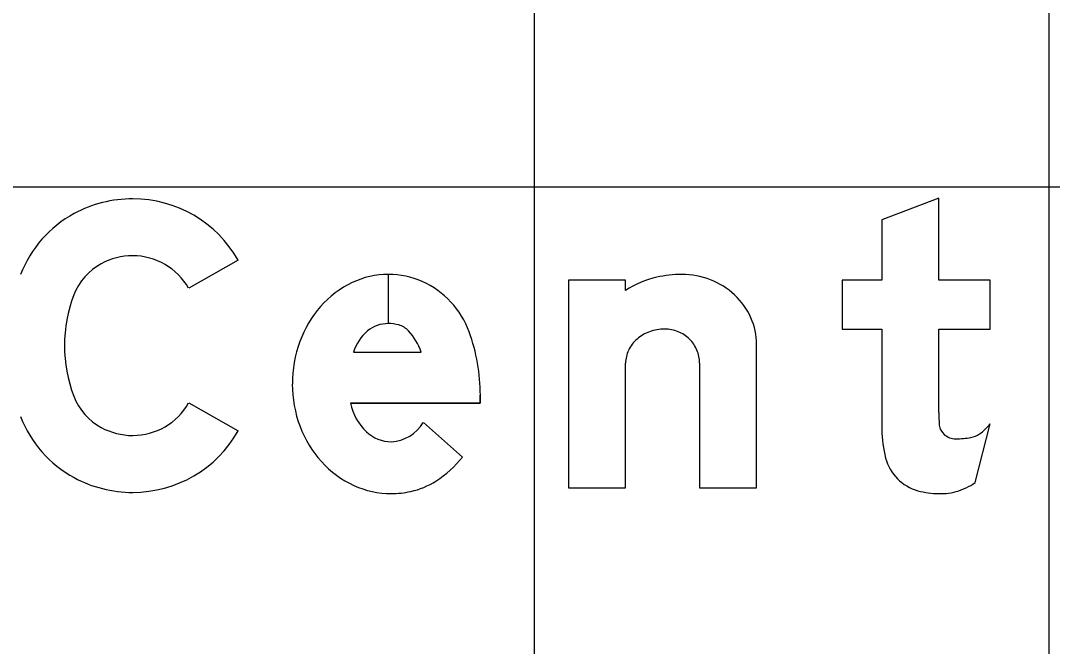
# Model space of a CAD drawing. Extents: x 2193008 to 2198143, y 1236112 to 1237864.
# Drawn here: x 2194793.69 to 2194797.701, y 1237207.318 to 1237209.752 of the extents above; entities that cross this region are included whole.
import ezdxf

# ---------------------------------------------------------------- set-up
doc = ezdxf.new("R2010")
doc.units = 0
for name, color, linetype in [('GSBWFILL', 7, 'Continuous'), ('GSCOLORFILL', 7, 'Continuous'), ('GSOUTLINE', 7, 'Continuous'), ('M-ROADS', 7, 'Continuous')]:
    doc.layers.add(name, color=color, linetype=linetype)

msp = doc.modelspace()

# ---------------------------------------------------------------- linework, layer by layer
at = {"layer": 'GSBWFILL'}
for p, q in [((2194795.1196, 1237208.7649), (2194795.1196, 1237208.5739)), ((2194795.1197, 1237208.5739), (2194795.1197, 1237208.7649)), ((2194794.9846, 1237208.4629), (2194795.2469, 1237208.4629)), ((2194796.3298, 1237208.4201), (2194796.3298, 1237207.9345)), ((2194795.2557, 1237208.1886), (2194795.4073, 1237208.0544)), ((2194797.4009, 1237207.9551), (2194797.4592, 1237208.1843))]:
    msp.add_line(p, q, dxfattribs=at)
for points in [[(2194797.2599, 1237208.2279), (2194797.2599, 1237208.5518), (2194797.4592, 1237208.5518), (2194797.4592, 1237208.7428), (2194797.2599, 1237208.7428), (2194797.2599, 1237209.0611), (2194797.0384, 1237208.9771), (2194797.0384, 1237208.7428), (2194796.8834, 1237208.7428), (2194796.8834, 1237208.5518), (2194797.0384, 1237208.5518), (2194797.0384, 1237208.161)], [(2194794.5361, 1237208.8201), (2194794.3435, 1237208.711)], [(2194796.0419, 1237208.7028), (2194796.0419, 1237208.7428), (2194795.8205, 1237208.7428), (2194795.8205, 1237207.9345), (2194796.0419, 1237207.9345), (2194796.0419, 1237208.4201)], [(2194796.3298, 1237207.9345), (2194796.5513, 1237207.9345), (2194796.5513, 1237208.493)], [(2194795.4772, 1237208.2952), (2194795.4772, 1237208.2636), (2194794.9719, 1237208.2636)], [(2194794.3435, 1237208.2652), (2194794.5361, 1237208.156)]]:
    msp.add_lwpolyline(points, dxfattribs=at)
for centre, major_axis, ratio, start_param, end_param in [((2194794.1259, 1237208.5807), (0, 0.4785), 0.999998, 0, 0.495249), ((2194794.1259, 1237208.5877), (0, 0.4715), 0.999998, 5.228016, 6.283185), ((2194794.1143, 1237208.6022), (0, 0.454), 0.999998, 0.495249, 1.205818), ((2194794.1259, 1237208.5807), (0, 0.257), 0.999998, 0, 0.495249), ((2194794.1259, 1237208.5877), (0, 0.25), 0.999998, 5.228016, 6.283185), ((2194794.1143, 1237208.6022), (0, 0.2325), 0.999998, 0.495249, 1.205818), ((2194795.1422, 1237208.3893), (0, 0.3806), 0.999998, 0.44196, 0.851746), ((2194795.1196, 1237208.4369), (0, 0.328), 0.999998, 0, 0.44196), ((2194795.1196, 1237208.4369), (0, 0.328), 0.999998, 5.868518, 6.283016), ((2194795.1113, 1237208.4239), (0, 0.3432), 0.999998, 5.061282, 5.861635), ((2194796.2561, 1237208.3665), (0, 0.3987), 0.999998, 0.235088, 0.567132), ((2194796.2599, 1237208.322), (0, 0.4429), 0.999998, 0, 0.219986), ((2194796.2599, 1237208.4532), (0, 0.3117), 0.999998, 5.914285, 6.283185), ((2194796.2674, 1237208.4726), (0, 0.2909), 0.999998, 5.532258, 5.914285), ((2194794.413, 1237208.4881), (0, 0.5523), 0.999998, 1.205818, 1.935775), ((2194796.279, 1237208.485), (0, 0.2739), 0.999998, 5.130076, 5.532258), ((2194795.1773, 1237208.3586), (0, 0.4273), 0.999998, 0.851746, 1.222943), ((2194795.1196, 1237208.4455), (0, 0.1284), 0.999998, 0, 0.684319), ((2194795.1196, 1237208.4251), (0, 0.1488), 0.999998, 6.008019, 6.282813), ((2194795.1375, 1237208.4884), (0, 0.083), 0.999998, 5.468651, 6.008019), ((2194796.297, 1237208.493), (0, 0.2542), 0.999998, 4.712389, 5.130076), ((2194795.151, 1237208.4123), (0, 0.174), 0.999998, 0.703138, 1.275447), ((2194795.0385, 1237208.395), (0, 0.2192), 0.999998, 5.027692, 5.468651), ((2194794.7576, 1237208.2952), (0, 0.7197), 0.999998, 4.712389, 5.061282), ((2194796.1864, 1237208.3985), (0, 0.1524), 0.999998, 0.345704, 0.715718), ((2194796.1938, 1237208.3779), (0, 0.1743), 0.999998, 0, 0.345704), ((2194796.1938, 1237208.4123), (0, 0.1399), 0.999998, 5.900624, 6.283185), ((2194796.1954, 1237208.4161), (0, 0.1358), 0.999998, 5.51227, 5.900624), ((2194795.2324, 1237208.3386), (0, 0.4859), 0.999998, 1.222943, 1.570796), ((2194796.175, 1237208.4117), (0, 0.1349), 0.999998, 0.715718, 1.126231), ((2194796.1977, 1237208.4185), (0, 0.1324), 0.999998, 5.115435, 5.51227), ((2194796.1573, 1237208.4201), (0, 0.1153), 0.999998, 1.126231, 1.570796), ((2194796.2014, 1237208.4201), (0, 0.1284), 0.999998, 4.712389, 5.115435), ((2194795.2178, 1237208.3386), (0, 0.4714), 0.999998, 1.570796, 1.928626), ((2194794.1143, 1237208.3739), (0, 0.2325), 0.999998, 1.935775, 2.646344), ((2194794.1259, 1237208.3885), (0, 0.25), 0.999998, 3.141593, 4.196762), ((2194795.1847, 1237208.3106), (0, 0.2179), 0.999998, 1.788032, 2.378697), ((2194794.1143, 1237208.3739), (0, 0.454), 0.999998, 1.935775, 2.646344), ((2194798.6461, 1237208.2279), (0, 1.3862), 0.999995, 1.570796, 1.606005), ((2194794.1259, 1237208.3955), (0, 0.257), 0.999998, 2.646344, 3.141593), ((2194795.1756, 1237208.3228), (0, 0.4263), 0.999998, 1.928626, 2.305123), ((2194795.1205, 1237208.2722), (0, 0.1589), 0.999998, 3.209537, 4.158837), ((2194797.3235, 1237208.1899), (0, 0.0637), 0.999995, 1.74085, 2.407828), ((2194797.3134, 1237208.293), (0, 0.1818), 0.999995, 3.756278, 4.071638), ((2194794.1259, 1237208.3885), (0, 0.4715), 0.999998, 3.141593, 4.196762), ((2194795.1332, 1237208.2577), (0, 0.1441), 0.999998, 2.383204, 3.128268), ((2194797.4681, 1237208.161), (0, 0.4297), 0.999995, 1.570796, 1.830698), ((2194797.3255, 1237208.1921), (0, 0.0667), 0.999995, 2.407828, 3.141593), ((2194797.3255, 1237208.4751), (0, 0.3497), 0.999995, 3.141593, 3.310762), ((2194797.3704, 1237208.2123), (0, 0.083), 0.999995, 3.310762, 3.756278), ((2194795.0827, 1237208.3087), (0, 0.4124), 0.999998, 3.710413, 4.047817), ((2194797.2267, 1237208.0968), (0, 0.1799), 0.999995, 1.830698, 2.869526), ((2194795.1486, 1237208.2985), (0, 0.3899), 0.999998, 2.305123, 2.711411), ((2194794.1259, 1237208.3955), (0, 0.4785), 0.999998, 2.646344, 3.141593), ((2194795.1313, 1237208.2607), (0, 0.3484), 0.999998, 2.711411, 3.141593), ((2194795.1408, 1237208.2179), (0, 0.3045), 0.999998, 3.35931, 3.710413), ((2194797.2528, 1237208.1729), (0, 0.2634), 0.999995, 3.427755, 3.738844), ((2194795.1313, 1237208.2607), (0, 0.3484), 0.999998, 3.141593, 3.35931), ((2194797.2599, 1237208.2155), (0, 0.3032), 0.999995, 2.869526, 3.141593), ((2194797.2599, 1237208.349), (0, 0.4367), 0.999995, 3.141593, 3.205734), ((2194797.2763, 1237208.0928), (0, 0.1799), 0.999995, 3.205734, 3.427755)]:
    msp.add_ellipse(centre, major_axis=major_axis, ratio=ratio, start_param=start_param, end_param=end_param, dxfattribs=at)
at = {"layer": 'GSCOLORFILL'}
for p, q in [((2194795.1196, 1237208.7649), (2194795.1196, 1237208.5739)), ((2194795.1197, 1237208.5739), (2194795.1197, 1237208.7649)), ((2194794.9846, 1237208.4629), (2194795.2469, 1237208.4629)), ((2194796.3298, 1237208.4201), (2194796.3298, 1237207.9345)), ((2194795.2557, 1237208.1886), (2194795.4073, 1237208.0544)), ((2194797.4009, 1237207.9551), (2194797.4592, 1237208.1843))]:
    msp.add_line(p, q, dxfattribs=at)
for points in [[(2194797.2599, 1237208.2279), (2194797.2599, 1237208.5518), (2194797.4592, 1237208.5518), (2194797.4592, 1237208.7428), (2194797.2599, 1237208.7428), (2194797.2599, 1237209.0611), (2194797.0384, 1237208.9771), (2194797.0384, 1237208.7428), (2194796.8834, 1237208.7428), (2194796.8834, 1237208.5518), (2194797.0384, 1237208.5518), (2194797.0384, 1237208.161)], [(2194794.5361, 1237208.8201), (2194794.3435, 1237208.711)], [(2194796.0419, 1237208.7028), (2194796.0419, 1237208.7428), (2194795.8205, 1237208.7428), (2194795.8205, 1237207.9345), (2194796.0419, 1237207.9345), (2194796.0419, 1237208.4201)], [(2194796.3298, 1237207.9345), (2194796.5513, 1237207.9345), (2194796.5513, 1237208.493)], [(2194795.4772, 1237208.2952), (2194795.4772, 1237208.2636), (2194794.9719, 1237208.2636)], [(2194794.3435, 1237208.2652), (2194794.5361, 1237208.156)]]:
    msp.add_lwpolyline(points, dxfattribs=at)
for centre, major_axis, ratio, start_param, end_param in [((2194794.1259, 1237208.5807), (0, 0.4785), 0.999998, 0, 0.495249), ((2194794.1259, 1237208.5877), (0, 0.4715), 0.999998, 5.228016, 6.283185), ((2194794.1143, 1237208.6022), (0, 0.454), 0.999998, 0.495249, 1.205818), ((2194794.1259, 1237208.5807), (0, 0.257), 0.999998, 0, 0.495249), ((2194794.1259, 1237208.5877), (0, 0.25), 0.999998, 5.228016, 6.283185), ((2194794.1143, 1237208.6022), (0, 0.2325), 0.999998, 0.495249, 1.205818), ((2194795.1422, 1237208.3893), (0, 0.3806), 0.999998, 0.44196, 0.851746), ((2194795.1196, 1237208.4369), (0, 0.328), 0.999998, 0, 0.44196), ((2194795.1196, 1237208.4369), (0, 0.328), 0.999998, 5.868518, 6.283016), ((2194795.1113, 1237208.4239), (0, 0.3432), 0.999998, 5.061282, 5.861635), ((2194796.2561, 1237208.3665), (0, 0.3987), 0.999998, 0.235088, 0.567132), ((2194796.2599, 1237208.322), (0, 0.4429), 0.999998, 0, 0.219986), ((2194796.2599, 1237208.4532), (0, 0.3117), 0.999998, 5.914285, 6.283185), ((2194796.2674, 1237208.4726), (0, 0.2909), 0.999998, 5.532258, 5.914285), ((2194794.413, 1237208.4881), (0, 0.5523), 0.999998, 1.205818, 1.935775), ((2194796.279, 1237208.485), (0, 0.2739), 0.999998, 5.130076, 5.532258), ((2194795.1773, 1237208.3586), (0, 0.4273), 0.999998, 0.851746, 1.222943), ((2194795.1196, 1237208.4455), (0, 0.1284), 0.999998, 0, 0.684319), ((2194795.1196, 1237208.4251), (0, 0.1488), 0.999998, 6.008019, 6.282813), ((2194795.1375, 1237208.4884), (0, 0.083), 0.999998, 5.468651, 6.008019), ((2194796.297, 1237208.493), (0, 0.2542), 0.999998, 4.712389, 5.130076), ((2194795.151, 1237208.4123), (0, 0.174), 0.999998, 0.703138, 1.275447), ((2194795.0385, 1237208.395), (0, 0.2192), 0.999998, 5.027692, 5.468651), ((2194794.7576, 1237208.2952), (0, 0.7197), 0.999998, 4.712389, 5.061282), ((2194796.1864, 1237208.3985), (0, 0.1524), 0.999998, 0.345704, 0.715718), ((2194796.1938, 1237208.3779), (0, 0.1743), 0.999998, 0, 0.345704), ((2194796.1938, 1237208.4123), (0, 0.1399), 0.999998, 5.900624, 6.283185), ((2194796.1954, 1237208.4161), (0, 0.1358), 0.999998, 5.51227, 5.900624), ((2194795.2324, 1237208.3386), (0, 0.4859), 0.999998, 1.222943, 1.570796), ((2194796.175, 1237208.4117), (0, 0.1349), 0.999998, 0.715718, 1.126231), ((2194796.1977, 1237208.4185), (0, 0.1324), 0.999998, 5.115435, 5.51227), ((2194796.1573, 1237208.4201), (0, 0.1153), 0.999998, 1.126231, 1.570796), ((2194796.2014, 1237208.4201), (0, 0.1284), 0.999998, 4.712389, 5.115435), ((2194795.2178, 1237208.3386), (0, 0.4714), 0.999998, 1.570796, 1.928626), ((2194794.1143, 1237208.3739), (0, 0.2325), 0.999998, 1.935775, 2.646344), ((2194794.1259, 1237208.3885), (0, 0.25), 0.999998, 3.141593, 4.196762), ((2194795.1847, 1237208.3106), (0, 0.2179), 0.999998, 1.788032, 2.378697), ((2194794.1143, 1237208.3739), (0, 0.454), 0.999998, 1.935775, 2.646344), ((2194798.6461, 1237208.2279), (0, 1.3862), 0.999995, 1.570796, 1.606005), ((2194794.1259, 1237208.3955), (0, 0.257), 0.999998, 2.646344, 3.141593), ((2194795.1756, 1237208.3228), (0, 0.4263), 0.999998, 1.928626, 2.305123), ((2194795.1205, 1237208.2722), (0, 0.1589), 0.999998, 3.209537, 4.158837), ((2194797.3235, 1237208.1899), (0, 0.0637), 0.999995, 1.74085, 2.407828), ((2194797.3134, 1237208.293), (0, 0.1818), 0.999995, 3.756278, 4.071638), ((2194794.1259, 1237208.3885), (0, 0.4715), 0.999998, 3.141593, 4.196762), ((2194795.1332, 1237208.2577), (0, 0.1441), 0.999998, 2.383204, 3.128268), ((2194797.4681, 1237208.161), (0, 0.4297), 0.999995, 1.570796, 1.830698), ((2194797.3255, 1237208.1921), (0, 0.0667), 0.999995, 2.407828, 3.141593), ((2194797.3255, 1237208.4751), (0, 0.3497), 0.999995, 3.141593, 3.310762), ((2194797.3704, 1237208.2123), (0, 0.083), 0.999995, 3.310762, 3.756278), ((2194795.0827, 1237208.3087), (0, 0.4124), 0.999998, 3.710413, 4.047817), ((2194797.2267, 1237208.0968), (0, 0.1799), 0.999995, 1.830698, 2.869526), ((2194795.1486, 1237208.2985), (0, 0.3899), 0.999998, 2.305123, 2.711411), ((2194794.1259, 1237208.3955), (0, 0.4785), 0.999998, 2.646344, 3.141593), ((2194795.1313, 1237208.2607), (0, 0.3484), 0.999998, 2.711411, 3.141593), ((2194795.1408, 1237208.2179), (0, 0.3045), 0.999998, 3.35931, 3.710413), ((2194797.2528, 1237208.1729), (0, 0.2634), 0.999995, 3.427755, 3.738844), ((2194795.1313, 1237208.2607), (0, 0.3484), 0.999998, 3.141593, 3.35931), ((2194797.2599, 1237208.2155), (0, 0.3032), 0.999995, 2.869526, 3.141593), ((2194797.2599, 1237208.349), (0, 0.4367), 0.999995, 3.141593, 3.205734), ((2194797.2763, 1237208.0928), (0, 0.1799), 0.999995, 3.205734, 3.427755)]:
    msp.add_ellipse(centre, major_axis=major_axis, ratio=ratio, start_param=start_param, end_param=end_param, dxfattribs=at)
at = {"layer": 'GSOUTLINE'}
for p, q in [((2194794.9846, 1237208.4629), (2194795.2469, 1237208.4629)), ((2194796.3298, 1237208.4201), (2194796.3298, 1237207.9345)), ((2194795.4073, 1237208.0544), (2194795.2557, 1237208.1886)), ((2194797.4009, 1237207.9551), (2194797.4592, 1237208.1843))]:
    msp.add_line(p, q, dxfattribs=at)
for points in [[(2194797.2599, 1237208.2279), (2194797.2599, 1237208.5518), (2194797.4592, 1237208.5518), (2194797.4592, 1237208.7428), (2194797.2599, 1237208.7428), (2194797.2599, 1237209.0611), (2194797.0384, 1237208.9771), (2194797.0384, 1237208.7428), (2194796.8834, 1237208.7428), (2194796.8834, 1237208.5518), (2194797.0384, 1237208.5518), (2194797.0384, 1237208.161)], [(2194794.5361, 1237208.8201), (2194794.3435, 1237208.711)], [(2194796.0419, 1237208.7028), (2194796.0419, 1237208.7428), (2194795.8205, 1237208.7428), (2194795.8205, 1237207.9345), (2194796.0419, 1237207.9345), (2194796.0419, 1237208.4201)], [(2194796.3298, 1237207.9345), (2194796.5513, 1237207.9345), (2194796.5513, 1237208.493)], [(2194794.9719, 1237208.2636), (2194795.4772, 1237208.2636), (2194795.4772, 1237208.2952)], [(2194794.3435, 1237208.2652), (2194794.5361, 1237208.156)]]:
    msp.add_lwpolyline(points, dxfattribs=at)
for centre, major_axis, ratio, start_param, end_param in [((2194794.1259, 1237208.5807), (0, 0.4785), 0.999998, 0, 0.495249), ((2194794.1259, 1237208.5877), (0, 0.4715), 0.999998, 5.228016, 6.283185), ((2194794.1143, 1237208.6022), (0, 0.454), 0.999998, 0.495249, 1.205818), ((2194794.1259, 1237208.5807), (0, 0.257), 0.999998, 0, 0.495249), ((2194794.1259, 1237208.5877), (0, 0.25), 0.999998, 5.228016, 6.283185), ((2194794.1143, 1237208.6022), (0, 0.2325), 0.999998, 0.495249, 1.205818), ((2194795.1422, 1237208.3893), (0, 0.3806), 0.999998, 0.44196, 0.851746), ((2194795.1196, 1237208.4369), (0, 0.328), 0.999998, 0, 0.44196), ((2194795.1196, 1237208.4369), (0, 0.328), 0.999998, 5.868518, 6.283185), ((2194795.1113, 1237208.4239), (0, 0.3432), 0.999998, 5.061282, 5.861635), ((2194796.2561, 1237208.3665), (0, 0.3987), 0.999998, 0.235088, 0.567132), ((2194796.2599, 1237208.322), (0, 0.4429), 0.999998, 0, 0.219986), ((2194796.2599, 1237208.4532), (0, 0.3117), 0.999998, 5.914285, 6.283185), ((2194796.2674, 1237208.4726), (0, 0.2909), 0.999998, 5.532258, 5.914285), ((2194794.413, 1237208.4881), (0, 0.5523), 0.999998, 1.205818, 1.935775), ((2194796.279, 1237208.485), (0, 0.2739), 0.999998, 5.130076, 5.532258), ((2194795.1773, 1237208.3586), (0, 0.4273), 0.999998, 0.851746, 1.222943), ((2194795.1196, 1237208.4455), (0, 0.1284), 0.999998, 0, 0.684319), ((2194795.1196, 1237208.4251), (0, 0.1488), 0.999998, 6.008019, 6.283185), ((2194795.1375, 1237208.4884), (0, 0.083), 0.999998, 5.468651, 6.008019), ((2194796.297, 1237208.493), (0, 0.2542), 0.999998, 4.712389, 5.130076), ((2194795.151, 1237208.4123), (0, 0.174), 0.999998, 0.703138, 1.275447), ((2194795.0385, 1237208.395), (0, 0.2192), 0.999998, 5.027692, 5.468651), ((2194794.7576, 1237208.2952), (0, 0.7197), 0.999998, 4.712389, 5.061282), ((2194796.1864, 1237208.3985), (0, 0.1524), 0.999998, 0.345704, 0.715718), ((2194796.1938, 1237208.3779), (0, 0.1743), 0.999998, 0, 0.345704), ((2194796.1938, 1237208.4123), (0, 0.1399), 0.999998, 5.900624, 6.283185), ((2194796.1954, 1237208.4161), (0, 0.1358), 0.999998, 5.51227, 5.900624), ((2194795.2324, 1237208.3386), (0, 0.4859), 0.999998, 1.222943, 1.570796), ((2194796.175, 1237208.4117), (0, 0.1349), 0.999998, 0.715718, 1.126231), ((2194796.1977, 1237208.4185), (0, 0.1324), 0.999998, 5.115435, 5.51227), ((2194796.1573, 1237208.4201), (0, 0.1153), 0.999998, 1.126231, 1.570796), ((2194796.2014, 1237208.4201), (0, 0.1284), 0.999998, 4.712389, 5.115435), ((2194795.2178, 1237208.3386), (0, 0.4714), 0.999998, 1.570796, 1.928626), ((2194794.1143, 1237208.3739), (0, 0.2325), 0.999998, 1.935775, 2.646344), ((2194794.1259, 1237208.3885), (0, 0.25), 0.999998, 3.141593, 4.196762), ((2194795.1847, 1237208.3106), (0, 0.2179), 0.999998, 1.788032, 2.378697), ((2194794.1143, 1237208.3739), (0, 0.454), 0.999998, 1.935775, 2.646344), ((2194798.6461, 1237208.2279), (0, 1.3862), 0.999995, 1.570796, 1.606005), ((2194794.1259, 1237208.3955), (0, 0.257), 0.999998, 2.646344, 3.141593), ((2194795.1756, 1237208.3228), (0, 0.4263), 0.999998, 1.928626, 2.305123), ((2194795.1205, 1237208.2722), (0, 0.1589), 0.999998, 3.209537, 4.158837), ((2194797.3235, 1237208.1899), (0, 0.0637), 0.999995, 1.74085, 2.407828), ((2194797.3134, 1237208.293), (0, 0.1818), 0.999995, 3.756278, 4.071638), ((2194794.1259, 1237208.3885), (0, 0.4715), 0.999998, 3.141593, 4.196762), ((2194795.1332, 1237208.2577), (0, 0.1441), 0.999998, 2.383204, 3.128268), ((2194797.4681, 1237208.161), (0, 0.4297), 0.999995, 1.570796, 1.830698), ((2194797.3255, 1237208.1921), (0, 0.0667), 0.999995, 2.407828, 3.141593), ((2194797.3255, 1237208.4751), (0, 0.3497), 0.999995, 3.141593, 3.310762), ((2194797.3704, 1237208.2123), (0, 0.083), 0.999995, 3.310762, 3.756278), ((2194795.0827, 1237208.3087), (0, 0.4124), 0.999998, 3.710413, 4.047817), ((2194797.2267, 1237208.0968), (0, 0.1799), 0.999995, 1.830698, 2.869526), ((2194795.1486, 1237208.2985), (0, 0.3899), 0.999998, 2.305123, 2.711411), ((2194794.1259, 1237208.3955), (0, 0.4785), 0.999998, 2.646344, 3.141593), ((2194795.1313, 1237208.2607), (0, 0.3484), 0.999998, 2.711411, 3.141593), ((2194795.1408, 1237208.2179), (0, 0.3045), 0.999998, 3.35931, 3.710413), ((2194797.2528, 1237208.1729), (0, 0.2634), 0.999995, 3.427755, 3.738844), ((2194795.1313, 1237208.2607), (0, 0.3484), 0.999998, 3.141593, 3.35931), ((2194797.2599, 1237208.2155), (0, 0.3032), 0.999995, 2.869526, 3.141593), ((2194797.2599, 1237208.349), (0, 0.4367), 0.999995, 3.141593, 3.205734), ((2194797.2763, 1237208.0928), (0, 0.1799), 0.999995, 3.205734, 3.427755)]:
    msp.add_ellipse(centre, major_axis=major_axis, ratio=ratio, start_param=start_param, end_param=end_param, dxfattribs=at)
at = {"layer": 'M-ROADS'}
for p, q in [((2194795.6881, 1237163.1062), (2194795.6881, 1237223.1062)), ((2194797.6881, 1237163.1062), (2194797.6881, 1237223.1062)), ((2194697.6881, 1237209.1062), (2194827.6881, 1237209.1062))]:
    msp.add_line(p, q, dxfattribs=at)

doc.saveas('drawing.dxf')
